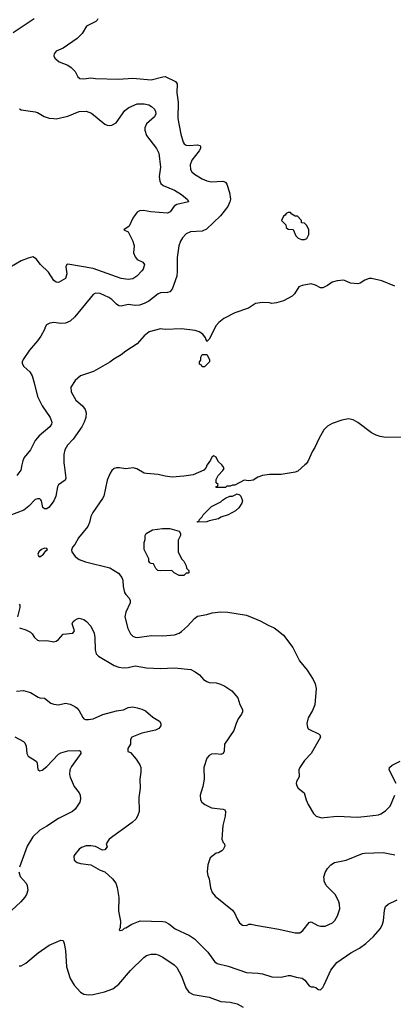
# Model space of a CAD drawing. Header units: inches. Extents: x 1678809 to 1859548, y 384609 to 522868.
# Tile 349 of 386: x 1807376 to 1810597, y 475346 to 483842. Entities that reach past the tile are written whole.
import ezdxf

# ---------------------------------------------------------------- set-up
doc = ezdxf.new("R2010")
doc.units = ezdxf.units.IN
doc.header["$MEASUREMENT"] = 0
for name, color, linetype in [('B8407', 7, 'Continuous'), ('B8408', 7, 'Continuous'), ('B8417', 7, 'Continuous'), ('B8418', 7, 'Continuous')]:
    doc.layers.add(name, color=color, linetype=linetype)

msp = doc.modelspace()

# ---------------------------------------------------------------- linework, layer by layer
at = {"layer": 'B8407', "color": 5}
for points, elevation in [([(1807758.3, 480000), (1807772.7, 479887.3), (1807766.8, 479870), (1807710, 479828.7), (1807702, 479810), (1807686.4, 479730), (1807670, 479689.3), (1807630, 479637.2), (1807610, 479622.7), (1807590, 479622), (1807574, 479634), (1807564, 479690), (1807558.6, 479698.6), (1807550, 479708.7), (1807530, 479709), (1807510, 479701.2), (1807456, 479644), (1807410.8, 479610), (1807290, 479564.7)], 460), ([(1807394.9, 480000), (1807384.5, 479955.5), (1807351.7, 479908.3)], 440), ([(1808991.4, 480000), (1808990, 479998), (1808982.8, 479977.2), (1808963.5, 479956.5), (1808870, 479916), (1808790, 479902), (1808690, 479894.5), (1808630, 479902), (1808570, 479918), (1808470, 479926), (1808448, 479930), (1808386.8, 479966.8), (1808354.2, 479974.2), (1808290, 479966.6), (1808236.6, 479976.6), (1808210, 479975.1), (1808190, 479969.2), (1808170, 479953.2), (1808154.8, 479930), (1808130.8, 479870), (1808100.5, 479730), (1808090.5, 479710), (1808005.5, 479590), (1807990, 479555.3), (1807977.7, 479502.3), (1807962.4, 479470), (1807882.4, 479370), (1807850, 479314), (1807831, 479290), (1807823.5, 479263.5), (1807826, 479250), (1807854.8, 479210), (1807890, 479183), (1807942.9, 479162.9), (1808153.7, 479113.7), (1808227.7, 479067.7), (1808256, 479030), (1808265.2, 479005.2), (1808267.7, 478950), (1808279.9, 478899.9), (1808290, 478881), (1808319.1, 478850), (1808327.7, 478830), (1808328, 478810), (1808290.4, 478729.6), (1808283.1, 478690), (1808307, 478590), (1808330, 478542), (1808350, 478523.8), (1808370, 478514.4), (1808390, 478512), (1808510.9, 478529.1), (1808610, 478524.9), (1808710, 478534), (1808750, 478549), (1808770, 478564.2), (1808823.6, 478610), (1808883.8, 478676.2), (1808910, 478695.5), (1808990, 478708.7), (1809034.7, 478725.3), (1809110, 478732), (1809170, 478730.3), (1809330, 478703.7), (1809450, 478654), (1809516.7, 478616.7), (1809570, 478594), (1809605.5, 478570), (1809650.4, 478530), (1809730, 478424.9), (1809788.9, 478308.9), (1809853.4, 478230), (1809905.5, 478150), (1809923, 478110), (1809932.2, 478070), (1809919.3, 477930), (1809899, 477881), (1809862.3, 477817.7), (1809850.4, 477770), (1809856.4, 477736.4), (1809863.9, 477723.9), (1809956.5, 477676.5), (1809964, 477670), (1809968, 477650), (1809887.3, 477510), (1809831, 477450), (1809791.3, 477390), (1809782, 477370), (1809784.7, 477310), (1809761, 477270), (1809758.8, 477250), (1809764.9, 477230), (1809777.3, 477210), (1809827.3, 477170), (1809844.9, 477110), (1809862, 477070), (1809910, 476991.3), (1809932, 476970), (1809970, 476957.3), (1809990, 476956.3), (1810000, 476957.3)], 480), ([(1809833.4, 480000), (1809773.2, 479946.8), (1809750, 479937.2), (1809630, 479917.2), (1809530, 479917.2), (1809470, 479909), (1809430, 479895.3), (1809390, 479868.7), (1809350, 479864), (1809310, 479868), (1809230, 479826), (1809210, 479826), (1809190, 479818), (1809162, 479818), (1809150, 479806), (1809070, 479806), (1809068, 479810), (1809082, 479818), (1809086, 479830), (1809070, 479846), (1809070, 479874), (1809088, 479910), (1809128.4, 479951.6), (1809138, 479970), (1809128, 479990), (1809118, 480000)], 480), ([(1807370, 478798), (1807378, 478790), (1807378, 478770), (1807356, 478690)], 460), ([(1807374, 478594), (1807430, 478578.8), (1807470, 478556), (1807483.5, 478543.5), (1807504.7, 478510), (1807530, 478486.8), (1807550, 478482.8), (1807610, 478484), (1807670, 478474.8), (1807690, 478481), (1807710, 478494.8), (1807750, 478538.8), (1807835.3, 478550), (1807849, 478570), (1807829, 478630), (1807837.2, 478650), (1807850, 478660.7), (1807870, 478673), (1807890, 478677.1), (1807930, 478666), (1807953, 478650), (1807988.4, 478610), (1808017.6, 478550), (1808023.1, 478510), (1808026.2, 478406.2), (1808034, 478370), (1808054.8, 478350), (1808190.2, 478270.2), (1808230, 478254.3), (1808268.9, 478248.9), (1808310, 478251.5), (1808370, 478265.3), (1808470, 478250.4), (1808590, 478244.2), (1808710, 478248.7), (1808850, 478234.8), (1808890, 478214.8), (1808924.7, 478190), (1808961, 478150), (1808990, 478130.7), (1809010, 478122), (1809070, 478119.1), (1809107.9, 478107.9), (1809144.7, 478090), (1809206, 478050), (1809256.3, 477990), (1809273.2, 477933.2), (1809297.3, 477890), (1809295.5, 477870), (1809287.3, 477850), (1809259.1, 477810), (1809240.7, 477770), (1809222.8, 477710), (1809141, 477590), (1809138, 477530), (1809131.3, 477510), (1809110, 477501.2), (1809066.3, 477506.3), (1809030, 477503.7), (1809008.4, 477491.6), (1808990.3, 477469.7), (1808962.4, 477390), (1808966.7, 477290), (1808953.7, 477226.3), (1808930.8, 477150), (1808934.8, 477110), (1808947.3, 477090), (1808971, 477070), (1809030, 477040.5), (1809130.6, 477030.6), (1809143.5, 477023.5), (1809150.6, 477010.6), (1809148.2, 476970), (1809128.4, 476890), (1809118.8, 476770), (1809130, 476742), (1809142, 476730), (1809144.7, 476710), (1809130, 476682), (1809118, 476670), (1809090, 476654), (1809070, 476649), (1809018.8, 476610), (1808997.3, 476550), (1808990.7, 476490), (1808998, 476458), (1809010.7, 476430), (1809020.5, 476350), (1809036.3, 476310), (1809059.9, 476279.9), (1809210, 476158.8), (1809230.7, 476130), (1809250, 476084.7), (1809270.5, 476050.5), (1809298, 476030), (1809330, 476024.9), (1809350, 476036.3), (1809370, 476038.4), (1809408.2, 476028.2), (1809610, 475995.8), (1809750, 475962.4), (1809790, 475963.8), (1809818.2, 475981.8), (1809870, 476050.7), (1809890, 476057.3), (1809944.7, 476024.7), (1809970, 476019.3), (1810000, 476019.3)], 460), ([(1807348.3, 478048.3), (1807410, 478054.9), (1807470, 478035.5), (1807535.6, 477995.6), (1807550, 477990.4), (1807590, 477988.5), (1807645.7, 477945.7), (1807670, 477935.8), (1807710, 477930.4), (1807770, 477943.8), (1807810, 477935.5), (1807850, 477917.1), (1807870, 477902), (1807890, 477878.8), (1807919.9, 477819.9), (1807928.7, 477808.7), (1807943.7, 477803.7), (1807970, 477802.6), (1808010, 477809), (1808094, 477846), (1808210, 477878.8), (1808271.8, 477888.2), (1808310, 477906.7), (1808330, 477910.4), (1808350, 477912), (1808390, 477905.3), (1808430, 477894), (1808459.4, 477879.4), (1808524.3, 477824.3), (1808580.7, 477790), (1808594, 477770), (1808593.4, 477750), (1808574.1, 477725.9), (1808547.5, 477712.5), (1808430, 477685.6), (1808342.8, 477650), (1808331.3, 477630), (1808331.3, 477590), (1808307.9, 477552.1), (1808307.7, 477527.7), (1808330, 477518), (1808380.5, 477460.5), (1808412.4, 477412.4), (1808419.1, 477390), (1808419.1, 477350), (1808410.4, 477290), (1808415.8, 477210), (1808403.1, 477130), (1808406.7, 477010), (1808391.7, 476968.3), (1808376.3, 476943.7), (1808345.4, 476914.6), (1808146, 476770), (1808122, 476730), (1808130, 476706), (1808110, 476678), (1808090, 476675.3), (1808029, 476709), (1807990, 476714), (1807950, 476712.7), (1807910, 476698), (1807890, 476685.2), (1807850, 476639), (1807844, 476624), (1807846.8, 476590), (1807870, 476570.8), (1807900.5, 476560.5), (1807988.3, 476548.3), (1808070, 476503), (1808110.3, 476490.3), (1808174.8, 476430), (1808204, 476390), (1808215.2, 476355.2), (1808230.9, 476269.1), (1808226.8, 476150), (1808243.6, 476063.6), (1808242, 476010), (1808234, 475990), (1808242, 475982), (1808266, 475990), (1808278, 476002), (1808290, 476004.7), (1808343.7, 476036.3), (1808414.2, 476065.8), (1808610, 476061.1), (1808630, 476056.5), (1808661.1, 476041.1), (1808717.1, 475997.1), (1808838.4, 475938.4), (1808883.8, 475910), (1808997.3, 475797.3), (1809056.5, 475716.5), (1809078.9, 475698.9), (1809174, 475674), (1809330, 475621.3), (1809430, 475615.5), (1809470, 475608), (1809550, 475582), (1809630, 475580.5), (1809690, 475594.9), (1809710, 475594.9), (1809759, 475579), (1809810, 475570.3), (1809834.2, 475554.2), (1809870, 475506), (1809890, 475497.3), (1809910, 475497.3), (1809930, 475490.7), (1809950, 475474.8), (1809970, 475471), (1809990, 475491.3), (1810000, 475513.4)], 440), ([(1807334.8, 477654.8), (1807410, 477613.4), (1807420.9, 477600.9), (1807432.3, 477572.3), (1807436.3, 477510), (1807450, 477487.3), (1807510.4, 477450.3), (1807519.9, 477439.9), (1807527.9, 477427.9), (1807531.1, 477371.1), (1807550, 477361), (1807570, 477367.7), (1807610, 477398.4), (1807710, 477503.1), (1807730, 477517.4), (1807790, 477534.3), (1807890, 477535.5), (1807901, 477530), (1807902, 477510), (1807822.1, 477397.9), (1807809.2, 477370), (1807804.2, 477330), (1807810, 477307.3), (1807846.8, 477226.8), (1807887.7, 477170), (1807897.1, 477150), (1807899.9, 477120.1), (1807894, 477090), (1807853.7, 477030), (1807830.2, 477009.8), (1807710.7, 476950), (1807610, 476883.9), (1807549.1, 476850), (1807490.2, 476790), (1807441.6, 476710), (1807374.3, 476530)], 420), ([(1807367.4, 476490), (1807381.3, 476450), (1807430.4, 476390), (1807441.3, 476370), (1807446.7, 476330), (1807434, 476294), (1807419.5, 476270), (1807384.4, 476230), (1807305.2, 476154.8)], 420), ([(1810000, 476422), (1809998.9, 476450), (1810000, 476453.2)], 460), ([(1807370, 475678.8), (1807390, 475678.8), (1807430, 475700.5), (1807535.1, 475790), (1807630, 475856.4), (1807730, 475900.7), (1807750, 475896), (1807760.7, 475870), (1807770.6, 475810), (1807780.3, 475670), (1807810.3, 475570), (1807846.7, 475510), (1807900.5, 475450), (1807930, 475434), (1807970, 475428.7), (1808010, 475431.7), (1808107.3, 475452.7), (1808179.2, 475480.8), (1808230, 475520.5), (1808330, 475638.7), (1808446, 475750), (1808470, 475767), (1808510, 475778.9), (1808550, 475778), (1808570, 475773.4), (1808610, 475753.4), (1808706.8, 475686.8), (1808730, 475664.9), (1808770.3, 475590.3), (1808808.1, 475488.1), (1808833, 475450), (1808871, 475430), (1809009, 475409), (1809110, 475370.3), (1809190, 475364.2), (1809250, 475348.8), (1809301.8, 475321.8)], 420)]:
    msp.add_lwpolyline(points, dxfattribs=dict(at, elevation=elevation))
at = {"layer": 'B8407', "color": 5, "elevation": 480}
for points in [[(1808910, 479506), (1808906, 479510), (1808922, 479518), (1808926, 479530), (1808948.7, 479551.3), (1808958, 479570), (1809030, 479642), (1809110, 479682), (1809123.1, 479696.9), (1809150, 479714), (1809188.4, 479731.6), (1809210, 479732), (1809250, 479752), (1809270, 479742), (1809282, 479730), (1809298, 479690), (1809291.3, 479670), (1809264.7, 479630), (1809236.8, 479603.2), (1809172, 479570), (1809110.9, 479549.1), (1809090, 479535.3), (1809010, 479518), (1808990, 479508.7)], [(1808750, 479046), (1808708, 479070), (1808688.4, 479088.4), (1808590, 479085.2), (1808566, 479090), (1808550, 479106), (1808530, 479146), (1808508.4, 479148.4), (1808496.4, 479156.4), (1808488.7, 479170), (1808488, 479190), (1808449, 479270), (1808449, 479331), (1808456.4, 479356.4), (1808458, 479390), (1808466, 479410), (1808520.2, 479439.8), (1808607.2, 479452.8), (1808670.6, 479450.6), (1808752, 479430), (1808762, 479410), (1808762, 479390), (1808742, 479350), (1808742, 479250), (1808771.1, 479191.1), (1808792, 479170), (1808812, 479130), (1808814, 479110), (1808834, 479090), (1808834, 479070), (1808830, 479066), (1808810, 479066), (1808790, 479046)], [(1807590, 479282), (1807564.7, 479270), (1807541, 479250), (1807531.3, 479230), (1807542, 479210), (1807550, 479206), (1807582, 479230), (1807601.2, 479258.8), (1807615.3, 479270), (1807610, 479278)]]:
    msp.add_lwpolyline(points, close=True, dxfattribs=at)
at = {"layer": 'B8408', "color": 5}
for points, elevation in [([(1807499.3, 483850), (1807319.3, 483730)], 420), ([(1808048.4, 483850), (1808042.6, 483837.4), (1808033.3, 483826.7), (1807952.8, 483787.3), (1807915.6, 483724.4), (1807870, 483678.7), (1807750, 483596.2), (1807690, 483569.2), (1807673.2, 483546.8), (1807670.6, 483530), (1807679.1, 483510), (1807717.2, 483477.2), (1807790, 483448.7), (1807820.5, 483430), (1807853.9, 483393.9), (1807877.3, 483350), (1807895.5, 483335.5), (1807930, 483332.7), (1807990, 483339.3), (1808030, 483334), (1808227.7, 483327.7), (1808350, 483337.7), (1808510, 483322.2), (1808609.2, 483350), (1808630, 483351.1), (1808720.4, 483310), (1808732.4, 483290), (1808729.2, 483210), (1808741.2, 483130), (1808740.3, 482990), (1808764.6, 482855.4), (1808785.5, 482785.5), (1808794.9, 482770), (1808810, 482759.5), (1808836.1, 482756.1), (1808910, 482761.1), (1808930, 482755.5), (1808934.9, 482750), (1808935.3, 482730), (1808924.2, 482710), (1808859.6, 482630), (1808845.3, 482590), (1808847, 482550), (1808859.5, 482530), (1808882.4, 482510), (1808950, 482470.3), (1808990, 482452.7), (1809030, 482442.7), (1809128.3, 482448.3), (1809150, 482440.7), (1809162.3, 482422.3), (1809185.7, 482350), (1809192.8, 482292.8), (1809188.9, 482270), (1809170.2, 482229.8), (1809107.4, 482150), (1808985.1, 482034.9), (1808950, 482016.9), (1808848, 482012), (1808810, 481993.6), (1808779.3, 481960.7), (1808762.4, 481930), (1808748.8, 481891.2), (1808732, 481790), (1808734, 481670), (1808730.2, 481629.8), (1808690, 481516), (1808670, 481493.6), (1808650, 481488.2), (1808590, 481485.6), (1808570, 481477.6), (1808487.9, 481412.1), (1808448, 481392), (1808410, 481379.4), (1808370, 481376.2), (1808310, 481384.8), (1808250, 481369.8), (1808230, 481374), (1808210, 481386.6), (1808170, 481427.8), (1808145.5, 481445.5), (1808070, 481479.7), (1808030, 481483), (1808010, 481471.5), (1807850, 481277.4), (1807810, 481240.4), (1807770, 481222.7), (1807730, 481219.8), (1807670, 481229.6), (1807635.5, 481224.5), (1807606, 481210), (1807594.8, 481190), (1807590.8, 481170), (1807558.8, 481110), (1807530.8, 481070), (1807460.7, 480990), (1807404.9, 480910), (1807396.3, 480890), (1807396.8, 480876.8), (1807410.7, 480850), (1807462.9, 480802.9), (1807483.2, 480770), (1807502, 480710), (1807530.2, 480590), (1807570.3, 480510), (1807638, 480410), (1807652, 480370), (1807648.8, 480351.2), (1807635.8, 480330), (1807544.2, 480250), (1807510.2, 480209.8), (1807468.1, 480131.9), (1807414.8, 480065.2), (1807403.4, 480036.6), (1807394.9, 480000)], 440), ([(1807372.8, 483072.8), (1807390, 483063), (1807510, 483048.2), (1807530, 483041.6), (1807586.3, 483006.3), (1807630, 482992.4), (1807669, 482989), (1807690, 482987.7), (1807790, 483009.1), (1807890, 483050.2), (1807950, 483053.8), (1807995.8, 483035.8), (1808110, 482942), (1808130, 482931.8), (1808150, 482928.9), (1808170, 482931.8), (1808207.5, 482952.5), (1808281.8, 483058.2), (1808316.5, 483083.5), (1808390, 483115), (1808450, 483116.9), (1808490, 483107), (1808513.2, 483093.2), (1808537, 483070), (1808547.2, 483050), (1808550.2, 483030), (1808537.3, 483002.7), (1808470, 482944.4), (1808454.2, 482910), (1808454, 482890), (1808470, 482843.1), (1808555.8, 482730), (1808576.5, 482690), (1808590.2, 482570), (1808578.4, 482490), (1808582.9, 482450), (1808594, 482430), (1808612.4, 482412.4), (1808710, 482371.3), (1808770, 482334), (1808823, 482290), (1808830.7, 482270), (1808730, 482247.7), (1808708.1, 482231.9), (1808674.5, 482185.5), (1808650, 482173.1), (1808505.3, 482185.3), (1808442.9, 482197.1), (1808410, 482194), (1808390, 482180.9), (1808370, 482159.3), (1808350, 482129.2), (1808318.8, 482061.2), (1808274, 482030), (1808310, 482012), (1808350.4, 481930), (1808361.3, 481890), (1808358.4, 481830), (1808370, 481797.3), (1808390, 481773), (1808438.8, 481750), (1808450.4, 481730), (1808439.3, 481690), (1808430, 481676), (1808384.9, 481630), (1808350, 481606.3), (1808310, 481601.1), (1808250, 481608.7), (1808010, 481696.2), (1807790, 481734), (1807782.8, 481730), (1807774, 481710), (1807781, 481650), (1807771, 481610), (1807710, 481574), (1807690, 481577.2), (1807670, 481592.7), (1807623.6, 481663.6), (1807555.1, 481730), (1807519.1, 481779.1), (1807490, 481794.5), (1807450, 481784.7), (1807390, 481760.4), (1807190, 481647.3)], 420), ([(1810000, 481533.2), (1809990, 481528), (1809968.4, 481528.4), (1809926, 481550), (1809890, 481562), (1809810, 481548.7), (1809783.5, 481536.5), (1809743.6, 481476.4), (1809723.6, 481456.4), (1809650, 481415.3), (1809590, 481399), (1809550, 481394), (1809530, 481399), (1809470, 481401.2), (1809410, 481394), (1809347.3, 481352.7), (1809230, 481314), (1809136.8, 481263.2), (1809091.3, 481230), (1809070, 481202), (1809010, 481086), (1808990, 481066), (1808978, 481098), (1808954, 481130), (1808922, 481150), (1808890, 481160.9), (1808770, 481173.3), (1808630.6, 481169.4), (1808590, 481175.1), (1808492, 481150), (1808450, 481114), (1808390, 481046), (1808290, 480980.9), (1808250, 480949.5), (1808186.9, 480913.1), (1808153.8, 480886.2), (1808012.9, 480807.1), (1807901, 480770), (1807854, 480730), (1807817.3, 480670), (1807820.5, 480630), (1807859.9, 480559.9), (1807918, 480510), (1807939, 480479), (1807948.7, 480450), (1807946, 480410), (1807931.8, 480370), (1807910.3, 480330), (1807838.1, 480221.9), (1807788.8, 480170), (1807764.9, 480130), (1807757.4, 480090), (1807756.2, 480016.2), (1807758.3, 480000)], 460), ([(1810000, 480306.2), (1809996.8, 480303.2), (1809953.7, 480226.3), (1809921, 480150), (1809899.8, 480120.2), (1809861, 480030), (1809844.7, 480010), (1809833.4, 480000)], 480), ([(1809118, 480000), (1809088, 480030), (1809070, 480068), (1809050, 480078), (1809031.6, 480068.4), (1809019.8, 480040.2), (1808991.4, 480000)], 480)]:
    msp.add_lwpolyline(points, dxfattribs=dict(at, elevation=elevation))
at = {"layer": 'B8408', "color": 5, "elevation": 460}
for points in [[(1809710, 482178), (1809690, 482178), (1809674, 482170), (1809664.7, 482155.3), (1809650, 482146), (1809634, 482110), (1809671.6, 482071.6), (1809674, 482050), (1809690, 482034), (1809732.7, 482032.7), (1809756.9, 481976.9), (1809776.9, 481956.9), (1809805.4, 481945.4), (1809830, 481944.7), (1809850, 481954), (1809868, 481990), (1809868, 482030), (1809850, 482066), (1809830, 482086), (1809806, 482090), (1809806, 482110), (1809770, 482146), (1809750, 482146), (1809723.1, 482163.1)], [(1808950, 480846), (1808942, 480862), (1808926, 480870), (1808926, 480890), (1808936.4, 480903.6), (1808938, 480930), (1808950, 480954), (1808990, 480954), (1809012, 480910), (1809012, 480890), (1808970, 480848)]]:
    msp.add_lwpolyline(points, close=True, dxfattribs=at)
at = {"layer": 'B8417', "color": 5}
for points, elevation in [([(1810621.5, 477250), (1810560.2, 477370), (1810563.9, 477390), (1810587.2, 477410), (1810654.9, 477445.1)], 480), ([(1810000, 476957.3), (1810111.4, 476968.6), (1810290, 476960.3), (1810370, 476968.7), (1810470, 476981.3), (1810490, 476988.5), (1810530, 477014.4), (1810570, 477056.3), (1810611.1, 477150)], 480), ([(1810000, 476453.2), (1810010, 476482.8), (1810030, 476519.1), (1810058, 476550), (1810090, 476568.4), (1810191, 476589), (1810330, 476646.4), (1810348, 476650), (1810510, 476654.9), (1810610, 476634.9)], 460), ([(1810000, 476019.3), (1810010, 476019.3), (1810072.2, 476047.7), (1810092, 476070), (1810117, 476110), (1810135.1, 476170), (1810133.6, 476210), (1810127.6, 476230), (1810097, 476290), (1810016.9, 476370), (1810000.5, 476410), (1810000, 476422)], 460), ([(1810000, 475513.4), (1810058.2, 475641.8), (1810110, 475708), (1810229.4, 475790), (1810306.6, 475830), (1810359.5, 475870), (1810425.1, 475930), (1810482.5, 475997.5), (1810501.6, 476030), (1810512.5, 476067.5), (1810521.6, 476158.4), (1810529.4, 476190), (1810553.2, 476210), (1810630, 476248)], 440)]:
    msp.add_lwpolyline(points, dxfattribs=dict(at, elevation=elevation))
at = {"layer": 'B8418', "color": 5}
for points, elevation in [([(1810610, 481543.7), (1810498, 481590), (1810410, 481609), (1810390, 481608.7), (1810350, 481595.3), (1810310.9, 481569.1), (1810290, 481562), (1810228.4, 481568.4), (1810170, 481595.3), (1810111.6, 481588.4), (1810070, 481578), (1810030, 481548.7), (1810000, 481533.2)], 460), ([(1810950.8, 480000), (1810939, 480010), (1810889.2, 480090), (1810856.5, 480176.5), (1810832.3, 480212.3), (1810770, 480239.3), (1810530, 480237), (1810484.8, 480244.8), (1810450, 480256), (1810410, 480277), (1810290, 480366.6), (1810250, 480389.4), (1810210, 480398), (1810153.7, 480386.3), (1810070, 480357.2), (1810030, 480334), (1810000, 480306.2)], 480)]:
    msp.add_lwpolyline(points, dxfattribs=dict(at, elevation=elevation))

doc.saveas('drawing.dxf')
